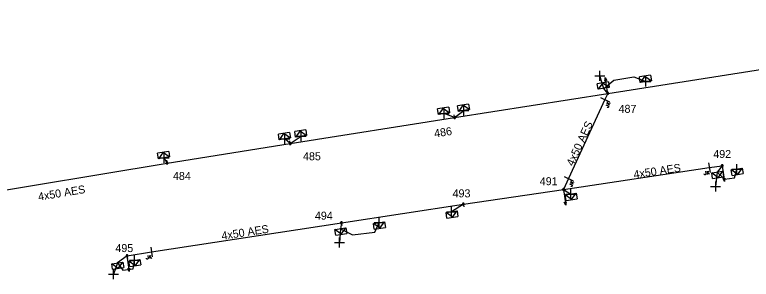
# Model space of a CAD drawing. Extents: x -540466 to -537383, y -1184038 to -1179972.
# Drawn here: x -539187.5 to -539095.5, y -1180442.7 to -1180409.6 of the extents above; entities that cross this region are included whole.
import ezdxf

# ---------------------------------------------------------------- set-up
doc = ezdxf.new("R2010")
doc.units = 0
for name, color, linetype in [('Vrstva 1', 7, 'Continuous'), ('Vrstva 13', 7, 'Continuous'), ('Vrstva 14', 7, 'Continuous'), ('Vrstva 15', 7, 'Continuous'), ('Vrstva 18', 7, 'Continuous'), ('Vrstva 2', 7, 'Continuous'), ('Vrstva 31', 7, 'Continuous'), ('Vrstva 34', 7, 'Continuous'), ('Vrstva 50', 7, 'Continuous'), ('Vrstva 51', 7, 'Continuous'), ('Vrstva 54', 7, 'Continuous'), ('Vrstva 59', 7, 'Continuous'), ('Vrstva 9', 7, 'Continuous')]:
    doc.layers.add(name, color=color, linetype=linetype)

# ---------------------------------------------------------------- blocks, each defined once
blk = doc.blocks.new('NN560')
at = {"layer": 'Vrstva 2'}
for points in [[(1.999, -0.001), (1.59, 0.141)], [(0, -0.001), (1.999, -0.001)], [(1.999, -0.001), (1.59, -0.134)]]:
    blk.add_lwpolyline(points, dxfattribs=at)
blk = doc.blocks.new('NN840')
at = {"layer": 'Vrstva 15'}
for points in [[(0.003, 0.619), (0.003, -0.631)], [(-0.745, -0.71), (-0.745, -0.66)], [(-0.73, -0.764), (-0.745, -0.71)], [(-0.657, -0.798), (-0.73, -0.764)], [(-0.627, -0.798), (-0.657, -0.798)], [(-0.558, -0.764), (-0.627, -0.798)], [(-0.538, -0.71), (-0.558, -0.764)], [(-0.538, -0.385), (-0.538, -0.71)], [(-0.332, -0.385), (-0.332, -0.798)], [(-0.332, -0.641), (-0.125, -0.385)], [(-0.263, -0.557), (-0.091, -0.798)]]:
    blk.add_lwpolyline(points, dxfattribs=at)
blk = doc.blocks.new('NN800')
at = {"layer": 'Vrstva 1'}
for points in [[(-0.442, 0.442), (0.442, -0.442)], [(-0.442, -0.442), (0.442, 0.442)]]:
    blk.add_lwpolyline(points, dxfattribs=at)
blk = doc.blocks.new('NN630')
at = {"layer": 'Vrstva 9'}
for points in [[(-0.003, -0.7), (-0.703, 0)], [(-0.703, -0.7), (-0.703, 0), (0.697, 0), (0.697, -0.7)], [(-0.703, -0.7), (0.697, -0.7)], [(-0.003, -0.7), (0.697, 0)]]:
    blk.add_lwpolyline(points, dxfattribs=at)
blk = doc.blocks.new('NN500')
at = {"layer": 'Vrstva 2'}
for points in [[(0, -0.24), (0.02, -0.23), (0.05, -0.23), (0.07, -0.22), (0.09, -0.22), (0.12, -0.2), (0.14, -0.19), (0.16, -0.18), (0.17, -0.16), (0.19, -0.14), (0.2, -0.12), (0.21, -0.1), (0.22, -0.07), (0.23, -0.05), (0.23, -0.02), (0.23, 0), (0.23, 0.02), (0.23, 0.05), (0.22, 0.07), (0.21, 0.1), (0.2, 0.12), (0.19, 0.14), (0.17, 0.16), (0.16, 0.17), (0.14, 0.19), (0.12, 0.2), (0.09, 0.21), (0.07, 0.22), (0.05, 0.23), (0.02, 0.23), (0, 0.23), (-0.03, 0.23), (-0.05, 0.23), (-0.07, 0.22), (-0.1, 0.21), (-0.12, 0.2), (-0.14, 0.19), (-0.16, 0.17), (-0.18, 0.16), (-0.19, 0.14), (-0.2, 0.12), (-0.22, 0.1), (-0.22, 0.07), (-0.23, 0.05), (-0.23, 0.02), (-0.24, 0), (-0.23, -0.02), (-0.23, -0.05), (-0.22, -0.07), (-0.22, -0.1), (-0.2, -0.12), (-0.19, -0.14), (-0.18, -0.16), (-0.16, -0.18), (-0.14, -0.19), (-0.12, -0.2), (-0.1, -0.22), (-0.07, -0.22), (-0.05, -0.23), (-0.03, -0.23), (0, -0.24)], [(0, -0.24), (0.02, -0.23), (0.05, -0.23), (0.07, -0.22), (0.09, -0.22), (0.12, -0.2), (0.14, -0.19), (0.16, -0.18), (0.17, -0.16), (0.19, -0.14), (0.2, -0.12), (0.21, -0.1), (0.22, -0.07), (0.23, -0.05), (0.23, -0.02), (0.23, 0), (0.23, 0.02), (0.23, 0.05), (0.22, 0.07), (0.21, 0.1), (0.2, 0.12), (0.19, 0.14), (0.17, 0.16), (0.16, 0.17), (0.14, 0.19), (0.12, 0.2), (0.09, 0.21), (0.07, 0.22), (0.05, 0.23), (0.02, 0.23), (0, 0.23), (-0.03, 0.23), (-0.05, 0.23), (-0.07, 0.22), (-0.1, 0.21), (-0.12, 0.2), (-0.14, 0.19), (-0.16, 0.17), (-0.18, 0.16), (-0.19, 0.14), (-0.2, 0.12), (-0.22, 0.1), (-0.22, 0.07), (-0.23, 0.05), (-0.23, 0.02), (-0.24, 0), (-0.23, -0.02), (-0.23, -0.05), (-0.22, -0.07), (-0.22, -0.1), (-0.2, -0.12), (-0.19, -0.14), (-0.18, -0.16), (-0.16, -0.18), (-0.14, -0.19), (-0.12, -0.2), (-0.1, -0.22), (-0.07, -0.22), (-0.05, -0.23), (-0.03, -0.23), (0, -0.24)], [(0, -0.21), (0.02, -0.2), (0.04, -0.2), (0.06, -0.2), (0.08, -0.19), (0.1, -0.18), (0.12, -0.17), (0.14, -0.15), (0.15, -0.14), (0.16, -0.12), (0.18, -0.1), (0.19, -0.08), (0.19, -0.06), (0.2, -0.04), (0.2, -0.02), (0.2, 0), (0.2, 0.02), (0.2, 0.04), (0.19, 0.06), (0.19, 0.08), (0.18, 0.1), (0.16, 0.12), (0.15, 0.14), (0.14, 0.15), (0.12, 0.17), (0.1, 0.18), (0.08, 0.19), (0.06, 0.19), (0.04, 0.2), (0.02, 0.2), (0, 0.2), (-0.02, 0.2), (-0.04, 0.2), (-0.06, 0.19), (-0.08, 0.19), (-0.1, 0.18), (-0.12, 0.17), (-0.14, 0.15), (-0.15, 0.14), (-0.17, 0.12), (-0.18, 0.1), (-0.19, 0.08), (-0.2, 0.06), (-0.2, 0.04), (-0.21, 0.02), (-0.21, 0), (-0.21, -0.02), (-0.2, -0.04), (-0.2, -0.06), (-0.19, -0.08), (-0.18, -0.1), (-0.17, -0.12), (-0.15, -0.14), (-0.14, -0.15), (-0.12, -0.17), (-0.1, -0.18), (-0.08, -0.19), (-0.06, -0.2), (-0.04, -0.2), (-0.02, -0.2), (0, -0.21)], [(0, -0.18), (0.02, -0.18), (0.04, -0.17), (0.05, -0.17), (0.07, -0.16), (0.09, -0.15), (0.1, -0.14), (0.12, -0.13), (0.13, -0.12), (0.14, -0.1), (0.15, -0.09), (0.16, -0.07), (0.17, -0.05), (0.17, -0.04), (0.17, -0.02), (0.17, 0), (0.17, 0.02), (0.17, 0.04), (0.17, 0.05), (0.16, 0.07), (0.15, 0.09), (0.14, 0.1), (0.13, 0.12), (0.12, 0.13), (0.1, 0.14), (0.09, 0.15), (0.07, 0.16), (0.05, 0.17), (0.04, 0.17), (0.02, 0.17), (0, 0.18), (-0.02, 0.17), (-0.04, 0.17), (-0.06, 0.17), (-0.07, 0.16), (-0.09, 0.15), (-0.1, 0.14), (-0.12, 0.13), (-0.13, 0.12), (-0.14, 0.1), (-0.15, 0.09), (-0.16, 0.07), (-0.17, 0.05), (-0.17, 0.04), (-0.18, 0.02), (-0.18, 0), (-0.18, -0.02), (-0.17, -0.04), (-0.17, -0.05), (-0.16, -0.07), (-0.15, -0.09), (-0.14, -0.1), (-0.13, -0.12), (-0.12, -0.13), (-0.1, -0.14), (-0.09, -0.15), (-0.07, -0.16), (-0.06, -0.17), (-0.04, -0.17), (-0.02, -0.18), (0, -0.18)], [(0, -0.15), (0.01, -0.15), (0.03, -0.14), (0.04, -0.14), (0.06, -0.13), (0.07, -0.13), (0.08, -0.12), (0.1, -0.11), (0.11, -0.1), (0.12, -0.09), (0.13, -0.07), (0.13, -0.06), (0.14, -0.05), (0.14, -0.03), (0.14, -0.02), (0.14, 0), (0.14, 0.01), (0.14, 0.03), (0.14, 0.04), (0.13, 0.06), (0.13, 0.07), (0.12, 0.09), (0.11, 0.1), (0.1, 0.11), (0.08, 0.12), (0.07, 0.13), (0.06, 0.13), (0.04, 0.14), (0.03, 0.14), (0.01, 0.14), (0, 0.15), (-0.02, 0.14), (-0.03, 0.14), (-0.05, 0.14), (-0.06, 0.13), (-0.07, 0.13), (-0.09, 0.12), (-0.1, 0.11), (-0.11, 0.1), (-0.12, 0.09), (-0.13, 0.07), (-0.13, 0.06), (-0.14, 0.04), (-0.14, 0.03), (-0.15, 0.01), (-0.15, 0), (-0.15, -0.02), (-0.14, -0.03), (-0.14, -0.05), (-0.13, -0.06), (-0.13, -0.07), (-0.12, -0.09), (-0.11, -0.1), (-0.1, -0.11), (-0.09, -0.12), (-0.07, -0.13), (-0.06, -0.13), (-0.05, -0.14), (-0.03, -0.14), (-0.02, -0.15), (0, -0.15)], [(0, -0.12), (0.01, -0.12), (0.02, -0.11), (0.03, -0.11), (0.05, -0.11), (0.06, -0.1), (0.07, -0.09), (0.08, -0.09), (0.09, -0.08), (0.09, -0.07), (0.1, -0.06), (0.11, -0.05), (0.11, -0.04), (0.11, -0.02), (0.11, -0.01), (0.12, 0), (0.11, 0.01), (0.11, 0.02), (0.11, 0.04), (0.11, 0.05), (0.1, 0.06), (0.09, 0.07), (0.09, 0.08), (0.08, 0.09), (0.07, 0.09), (0.06, 0.1), (0.05, 0.11), (0.03, 0.11), (0.02, 0.11), (0.01, 0.12), (0, 0.12), (-0.01, 0.12), (-0.03, 0.11), (-0.04, 0.11), (-0.05, 0.11), (-0.06, 0.1), (-0.07, 0.09), (-0.08, 0.09), (-0.09, 0.08), (-0.1, 0.07), (-0.1, 0.06), (-0.11, 0.05), (-0.11, 0.04), (-0.12, 0.02), (-0.12, 0.01), (-0.12, 0), (-0.12, -0.01), (-0.12, -0.02), (-0.11, -0.04), (-0.11, -0.05), (-0.1, -0.06), (-0.1, -0.07), (-0.09, -0.08), (-0.08, -0.09), (-0.07, -0.09), (-0.06, -0.1), (-0.05, -0.11), (-0.04, -0.11), (-0.03, -0.11), (-0.01, -0.12), (0, -0.12)], [(0, -0.09), (0.01, -0.09), (0.02, -0.09), (0.03, -0.08), (0.03, -0.08), (0.04, -0.08), (0.05, -0.07), (0.06, -0.07), (0.06, -0.06), (0.07, -0.05), (0.07, -0.04), (0.08, -0.04), (0.08, -0.03), (0.08, -0.02), (0.09, -0.01), (0.09, 0), (0.09, 0.01), (0.08, 0.02), (0.08, 0.03), (0.08, 0.03), (0.07, 0.04), (0.07, 0.05), (0.06, 0.06), (0.06, 0.06), (0.05, 0.07), (0.04, 0.07), (0.03, 0.08), (0.03, 0.08), (0.02, 0.08), (0.01, 0.09), (0, 0.09), (-0.01, 0.09), (-0.02, 0.08), (-0.03, 0.08), (-0.04, 0.08), (-0.04, 0.07), (-0.05, 0.07), (-0.06, 0.06), (-0.07, 0.06), (-0.07, 0.05), (-0.08, 0.04), (-0.08, 0.03), (-0.08, 0.03), (-0.09, 0.02), (-0.09, 0.01), (-0.09, 0), (-0.09, -0.01), (-0.09, -0.02), (-0.08, -0.03), (-0.08, -0.04), (-0.08, -0.04), (-0.07, -0.05), (-0.07, -0.06), (-0.06, -0.07), (-0.05, -0.07), (-0.04, -0.08), (-0.04, -0.08), (-0.03, -0.08), (-0.02, -0.09), (-0.01, -0.09), (0, -0.09)], [(0, -0.06), (0, -0.06), (0.01, -0.06), (0.02, -0.05), (0.02, -0.05), (0.03, -0.05), (0.03, -0.05), (0.04, -0.04), (0.04, -0.04), (0.05, -0.03), (0.05, -0.03), (0.05, -0.02), (0.05, -0.02), (0.05, -0.01), (0.06, -0.01), (0.06, 0), (0.06, 0.01), (0.05, 0.01), (0.05, 0.02), (0.05, 0.02), (0.05, 0.03), (0.05, 0.03), (0.04, 0.04), (0.04, 0.04), (0.03, 0.05), (0.03, 0.05), (0.02, 0.05), (0.02, 0.05), (0.01, 0.06), (0, 0.06), (0, 0.06), (-0.01, 0.06), (-0.01, 0.06), (-0.02, 0.05), (-0.02, 0.05), (-0.03, 0.05), (-0.03, 0.05), (-0.04, 0.04), (-0.04, 0.04), (-0.05, 0.03), (-0.05, 0.03), (-0.05, 0.02), (-0.06, 0.02), (-0.06, 0.01), (-0.06, 0.01), (-0.06, 0), (-0.06, -0.01), (-0.06, -0.01), (-0.06, -0.02), (-0.05, -0.02), (-0.05, -0.03), (-0.05, -0.03), (-0.04, -0.04), (-0.04, -0.04), (-0.03, -0.05), (-0.03, -0.05), (-0.02, -0.05), (-0.02, -0.05), (-0.01, -0.06), (-0.01, -0.06), (0, -0.06)], [(0, -0.03), (0, -0.03), (0, -0.03), (0.01, -0.03), (0.01, -0.03), (0.01, -0.02), (0.02, -0.02), (0.02, -0.02), (0.02, -0.02), (0.02, -0.02), (0.02, -0.01), (0.02, -0.01), (0.03, -0.01), (0.03, -0.01), (0.03, 0), (0.03, 0), (0.03, 0), (0.03, 0.01), (0.03, 0.01), (0.02, 0.01), (0.02, 0.01), (0.02, 0.02), (0.02, 0.02), (0.02, 0.02), (0.02, 0.02), (0.01, 0.02), (0.01, 0.02), (0.01, 0.03), (0, 0.03), (0, 0.03), (0, 0.03), (0, 0.03), (-0.01, 0.03), (-0.01, 0.03), (-0.01, 0.02), (-0.02, 0.02), (-0.02, 0.02), (-0.02, 0.02), (-0.02, 0.02), (-0.02, 0.02), (-0.03, 0.01), (-0.03, 0.01), (-0.03, 0.01), (-0.03, 0.01), (-0.03, 0), (-0.03, 0), (-0.03, 0), (-0.03, -0.01), (-0.03, -0.01), (-0.03, -0.01), (-0.03, -0.01), (-0.02, -0.02), (-0.02, -0.02), (-0.02, -0.02), (-0.02, -0.02), (-0.02, -0.02), (-0.01, -0.03), (-0.01, -0.03), (-0.01, -0.03), (0, -0.03), (0, -0.03)], [(0.23, 0), (0.7, 0)]]:
    blk.add_lwpolyline(points, dxfattribs=at)

msp = doc.modelspace()

# ---------------------------------------------------------------- linework, layer by layer
at = {"layer": 'Vrstva 50'}
for points in [[(-539113.46, -1180419.447), (-539092.004, -1180416.086), (-539076.717, -1180413.741), (-539058.224, -1180409.923), (-539056.756, -1180409.62)], [(-539209.734, -1180433.891), (-539207.084, -1180433.814), (-539202.286, -1180433.674), (-539193.643, -1180432.333), (-539168.492, -1180428.147), (-539153.115, -1180425.726), (-539132.587, -1180422.475), (-539113.46, -1180419.447)], [(-539113.46, -1180419.447), (-539113.816, -1180420.221), (-539118.362, -1180430.098), (-539118.983, -1180431.446)], [(-539118.983, -1180431.446), (-539100.785, -1180428.719), (-539099.161, -1180428.476)], [(-539173.502, -1180439.721), (-539170.442, -1180439.251), (-539146.714, -1180435.61), (-539131.491, -1180433.275), (-539118.983, -1180431.445)]]:
    msp.add_lwpolyline(points, dxfattribs=at)
at = {"layer": 'Vrstva 54'}
for points in [[(-539113.46, -1180419.447), (-539113.964, -1180418.82)], [(-539132.587, -1180422.475), (-539133.903, -1180421.972)], [(-539132.587, -1180422.475), (-539131.431, -1180421.583)], [(-539153.115, -1180425.726), (-539151.76, -1180424.805)], [(-539153.115, -1180425.726), (-539153.795, -1180425.12)], [(-539168.492, -1180428.147), (-539168.88, -1180427.498)], [(-539099.161, -1180428.476), (-539099.784, -1180429.284)], [(-539118.983, -1180431.446), (-539118.08, -1180432.026)], [(-539131.491, -1180433.275), (-539132.963, -1180434.228)], [(-539146.714, -1180435.61), (-539146.84, -1180436.347)], [(-539173.502, -1180439.721), (-539174.707, -1180440.618)]]:
    msp.add_lwpolyline(points, dxfattribs=at)
at = {"layer": 'Vrstva 59'}
for points in [[(-539113.964, -1180418.82), (-539114.463, -1180417.247)], [(-539113.964, -1180418.82), (-539112.701, -1180417.804), (-539110.221, -1180417.375), (-539108.71, -1180417.973)], [(-539099.784, -1180429.284), (-539099.986, -1180431.089)], [(-539099.784, -1180429.284), (-539098.871, -1180430.173), (-539097.618, -1180430.01), (-539097.346, -1180428.893)], [(-539146.84, -1180436.347), (-539145.358, -1180437.108), (-539142.538, -1180436.782), (-539142.026, -1180435.591)], [(-539146.84, -1180436.347), (-539146.959, -1180438.071)], [(-539174.707, -1180440.618), (-539174.032, -1180441.518), (-539172.733, -1180441.356), (-539172.573, -1180440.293)], [(-539174.707, -1180440.618), (-539175.18, -1180442.04)]]:
    msp.add_lwpolyline(points, dxfattribs=at)

# ---------------------------------------------------------------- block references
at = {"layer": 'Vrstva 13'}
for p, rotation in [((-539113.46, -1180419.446), 99.11370003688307), ((-539099.161, -1180428.476), -81.39849717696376), ((-539118.982, -1180431.446), -81.69318052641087), ((-539173.502, -1180439.721), -81.69495835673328)]:
    msp.add_blockref('NN560', p, dxfattribs=dict(at, rotation=rotation))
for p, xscale, yscale, rotation in [((-539113.46, -1180419.447), 0.49999999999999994, 0.49999999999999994, 99.31299992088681), ((-539132.587, -1180422.475), 0.5, 0.5, 98.66300002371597), ((-539153.115, -1180425.726), 0.49999999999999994, 0.4999999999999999, 98.93899999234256), ((-539168.492, -1180428.147), 0.5, 0.49999999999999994, 99.0069999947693), ((-539099.161, -1180428.476), 0.5, 0.5000000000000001, -81.39799995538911), ((-539118.983, -1180431.446), 0.49999999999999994, 0.5000000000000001, -81.59200003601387), ((-539131.491, -1180433.275), 0.5, 0.5000000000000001, -81.66099999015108), ((-539146.714, -1180435.61), 0.4999999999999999, 0.5, -81.1959999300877), ((-539173.502, -1180439.721), 0.5, 0.5000000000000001, -81.37800002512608)]:
    msp.add_blockref('NN500', p, dxfattribs=dict(at, xscale=xscale, yscale=yscale, rotation=rotation))
at = {"layer": 'Vrstva 18'}
for p, rotation in [((-539113.816, -1180420.221), 65.28393607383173), ((-539100.785, -1180428.719), 8.521436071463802), ((-539118.362, -1180430.098), 65.28393606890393), ((-539170.442, -1180439.251), 8.724786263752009)]:
    msp.add_blockref('NN840', p, dxfattribs=dict(at, rotation=rotation))
at = {"layer": 'Vrstva 31'}
for p, rotation in [((-539108.71, -1180417.974), -171.05404994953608), ((-539113.964, -1180418.82), -170.68662782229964), ((-539131.431, -1180421.583), -171.336936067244), ((-539133.903, -1180421.972), -170.64965560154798), ((-539153.795, -1180425.12), -171.0606972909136), ((-539151.76, -1180424.805), -171.32393058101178), ((-539168.88, -1180427.498), -170.99344728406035), ((-539099.784, -1180429.284), 8.601502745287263), ((-539097.346, -1180428.893), 9.743833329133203), ((-539118.08, -1180432.026), 8.407674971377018), ((-539132.963, -1180434.228), 8.693983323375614), ((-539142.026, -1180435.592), 8.776049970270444), ((-539146.84, -1180436.347), 8.804302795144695), ((-539172.573, -1180440.293), 8.622038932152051), ((-539174.707, -1180440.618), 8.751136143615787)]:
    msp.add_blockref('NN630', p, dxfattribs=dict(at, rotation=rotation))
at = {"layer": 'Vrstva 34'}
for p, rotation in [((-539114.463, -1180417.247), 45), ((-539108.71, -1180417.973), 45), ((-539131.431, -1180421.583), 45), ((-539133.903, -1180421.972), 45), ((-539153.795, -1180425.12), 45), ((-539151.76, -1180424.805), 45), ((-539168.88, -1180427.498), 45), ((-539097.346, -1180428.893), 45), ((-539099.986, -1180431.089), -45), ((-539118.08, -1180432.026), 44.99999995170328), ((-539132.963, -1180434.227), 45.00000009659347), ((-539142.026, -1180435.591), 44.99999995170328), ((-539146.959, -1180438.071), 45), ((-539172.573, -1180440.293), 45), ((-539175.18, -1180442.04), 45)]:
    msp.add_blockref('NN800', p, dxfattribs=dict(at, rotation=rotation))

# ---------------------------------------------------------------- texts
at = {"layer": 'Vrstva 14'}
for s, p in [('487', (-539112.11, -1180421.876)), ('492', (-539100.282, -1180427.517)), ('485', (-539151.521, -1180427.802)), ('484', (-539167.764, -1180430.262)), ('491', (-539121.953, -1180430.916)), ('493', (-539132.84, -1180432.434)), ('494', (-539150.035, -1180435.221)), ('495', (-539174.953, -1180439.268))]:
    msp.add_text(s, height=1, dxfattribs=at).set_placement(p)
msp.add_text('486', height=1, rotation=8.663, dxfattribs=at).set_placement((-539135.063, -1180424.958))
at = {"layer": 'Vrstva 51'}
for rotation, p in [(65.285, (-539117.772, -1180428.611)), (8.522, (-539110.157, -1180430.077)), (9.449, (-539184.522, -1180432.857)), (8.724, (-539161.62, -1180437.741))]:
    msp.add_text('4x50 AES', height=1, rotation=rotation, dxfattribs=at).set_placement(p)

doc.saveas('drawing.dxf')
